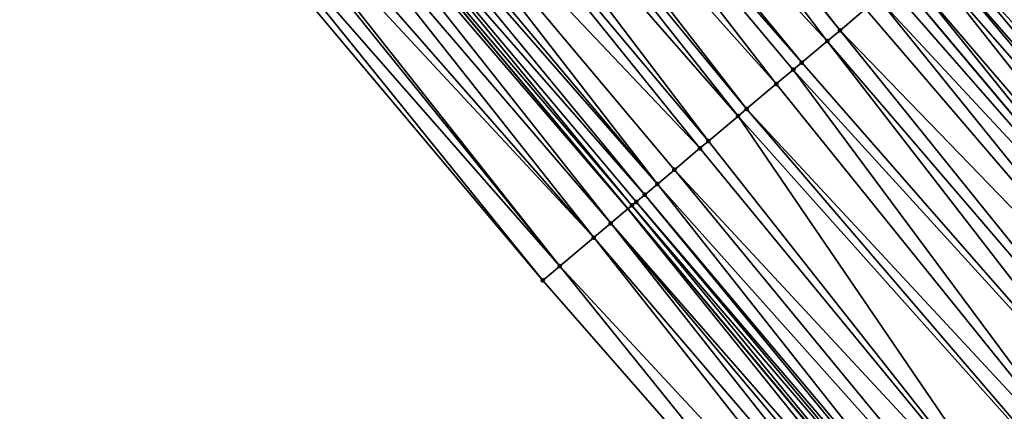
# Model space of a CAD drawing. Header units: feet. Extents: x 2004186 to 2014793, y 836912 to 864902.
# Tile 480 of 656: x 2007497 to 2007533, y 851825 to 851839. Entities that reach past the tile are written whole.
import ezdxf

# ---------------------------------------------------------------- set-up
doc = ezdxf.new("R2010")
doc.units = ezdxf.units.FT
doc.header["$LTSCALE"] = 100
doc.header["$MEASUREMENT"] = 0
for name, color, linetype, lineweight in [('EP_Travel Lane', 5, 'Continuous', 40), ('GPL_Skip Line', 2, 'Continuous', 40), ('Road Shots', 4, 'Continuous', 200), ('Road X-Section', 30, 'Continuous', 13)]:
    doc.layers.add(name, color=color, linetype=linetype, lineweight=lineweight)
doc.layers.add('I-77 SB_MM21-27-Surface-Border', color=7, linetype='Continuous')
doc.layers.add('I-77 SB_MM21-27-Surface-TIN', color=7, linetype='Continuous')

msp = doc.modelspace()

# ---------------------------------------------------------------- linework, layer by layer
at = {"layer": 'EP_Travel Lane'}
msp.add_polyline3d([(2007570.793330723, 851771.014521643, 434.817005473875), (2007557.86489253, 851786.2741778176, 434.8509902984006), (2007544.936497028, 851801.5337836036, 434.915286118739), (2007532.05063319, 851816.850676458, 434.9944426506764), (2007519.212721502, 851832.1865921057, 435.0379682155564), (2007506.374905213, 851847.5223937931, 435.1133429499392), (2007493.5371169, 851862.8581620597, 435.1980239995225), (2007480.699472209, 851878.1937587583, 435.3306054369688), (2007467.861817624, 851893.5293672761, 435.4598719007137), (2007455.024251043, 851908.8648706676, 435.6185170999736), (2007442.186681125, 851924.2003780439, 435.7760287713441), (2007429.332880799, 851939.5554357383, 435.9316822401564), (2007416.495602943, 851954.891014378, 436.0893727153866), (2007403.658229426, 851970.2267072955, 436.2248801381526), (2007390.821034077, 851985.562187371, 436.4016694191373), (2007377.983800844, 852000.8977127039, 436.5696962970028), (2007365.146606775, 852016.2331912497, 436.746768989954)], dxfattribs=at)
at = {"layer": 'GPL_Skip Line'}
msp.add_polyline3d([(2007593.417325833, 851763.9257781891, 434.9261233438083), (2007580.528480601, 851779.2188413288, 434.9466733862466), (2007567.639660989, 851794.5118740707, 434.9854355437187), (2007554.750797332, 851809.8049590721, 434.992887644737), (2007541.873390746, 851825.1076221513, 435.034522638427), (2007529.003965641, 851840.4170964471, 435.0699682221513), (2007516.134610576, 851855.7264874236, 435.1287140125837), (2007503.265309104, 851871.0358146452, 435.2052888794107), (2007490.396091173, 851886.3450424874, 435.3096552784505), (2007477.526880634, 851901.6542615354, 435.4164809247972), (2007464.657759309, 851916.9633744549, 435.5529856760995), (2007451.788603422, 851932.27252849, 435.677992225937), (2007438.931656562, 851947.5918225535, 435.8180751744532), (2007426.093954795, 851962.9272594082, 435.9514584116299), (2007413.256145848, 851978.2628242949, 436.0600149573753), (2007400.41848609, 851993.5982109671, 436.2031289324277), (2007387.580882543, 852008.9335304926, 436.3592634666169)], dxfattribs=at)
at = {"layer": 'I-77 SB_MM21-27-Surface-Border', "color": 3, "linetype": 'ByBlock', "lineweight": -2}
msp.add_polyline3d([(2007568.599676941, 851769.1657998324, 434.793076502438), (2007555.863779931, 851784.58773051, 434.8261248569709), (2007542.516219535, 851799.4940373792, 434.901223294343), (2007529.319505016, 851814.5548996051, 434.9846736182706), (2007516.143906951, 851829.6069673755, 435.0253286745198), (2007503.274639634, 851844.9162539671, 435.1132913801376), (2007490.405418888, 851860.2254851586, 435.216715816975), (2007477.383172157, 851875.4059411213, 435.3428858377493), (2007464.360932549, 851890.5863886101, 435.4714047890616), (2007451.338743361, 851905.7667761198, 435.6167385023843), (2007438.469698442, 851921.0757981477, 435.7786532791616), (2007426.050253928, 851936.8071358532, 435.9688119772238), (2007412.905939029, 851951.8856906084, 436.1259388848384), (2007400.681674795, 851967.7346392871, 436.2607944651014), (2007388.151000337, 851983.3264634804, 436.4663909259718), (2007374.70008124, 851998.148125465, 436.6493122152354), (2007362.015852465, 852013.6118045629, 436.8093653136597)], dxfattribs=at)
at = {"layer": 'I-77 SB_MM21-27-Surface-TIN', "color": 128, "linetype": 'ByBlock', "lineweight": -2}
for points in [[(2007514.450550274, 851854.3108812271, 435.1212094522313), (2007514.297451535, 851854.1821925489, 435.1197458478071), (2007526.860614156, 851838.6154182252, 435.0597438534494)], [(2007514.450550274, 851854.3108812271, 435.1212094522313), (2007526.860614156, 851838.6154182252, 435.0597438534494), (2007527.779199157, 851839.3875591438, 435.0660527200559)], [(2007514.297451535, 851854.1821925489, 435.1197458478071), (2007512.766489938, 851852.8952750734, 435.1136930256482), (2007526.40132128, 851838.2293482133, 435.0564643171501)], [(2007514.297451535, 851854.1821925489, 435.1197458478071), (2007526.40132128, 851838.2293482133, 435.0564643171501), (2007526.860614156, 851838.6154182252, 435.0597438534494)], [(2007512.766489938, 851852.8952750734, 435.1136930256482), (2007512.307211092, 851852.5091883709, 435.1150819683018), (2007525.482747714, 851837.4571936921, 435.0539594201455)], [(2007512.766489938, 851852.8952750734, 435.1136930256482), (2007525.482747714, 851837.4571936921, 435.0539594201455), (2007526.40132128, 851838.2293482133, 435.0564643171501)], [(2007512.307211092, 851852.5091883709, 435.1150819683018), (2007511.235558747, 851851.6083214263, 435.1177555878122), (2007524.564184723, 851836.6850265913, 435.0549724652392)], [(2007512.307211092, 851852.5091883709, 435.1150819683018), (2007525.176559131, 851837.199805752, 435.0539912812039), (2007525.482747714, 851837.4571936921, 435.0539594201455)], [(2007512.307211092, 851852.5091883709, 435.1150819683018), (2007524.564184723, 851836.6850265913, 435.0549724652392), (2007525.176559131, 851837.199805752, 435.0539912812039)], [(2007511.235558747, 851851.6083214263, 435.1177555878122), (2007510.776267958, 851851.2222489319, 435.1151712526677), (2007523.492503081, 851835.7841944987, 435.047897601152)], [(2007511.235558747, 851851.6083214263, 435.1177555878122), (2007523.492503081, 851835.7841944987, 435.047897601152), (2007524.564184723, 851836.6850265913, 435.0549724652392)], [(2007510.776267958, 851851.2222489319, 435.1151712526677), (2007510.010799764, 851850.5787751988, 435.1163382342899), (2007523.186316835, 851835.5268037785, 435.0487069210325)], [(2007510.776267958, 851851.2222489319, 435.1151712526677), (2007523.186316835, 851835.5268037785, 435.0487069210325), (2007523.492503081, 851835.7841944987, 435.047897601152)], [(2007510.010799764, 851850.5787751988, 435.1163382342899), (2007509.245331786, 851849.9353012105, 435.1175766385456), (2007522.114648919, 851834.6259553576, 435.0461982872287)], [(2007510.010799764, 851850.5787751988, 435.1163382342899), (2007522.114648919, 851834.6259553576, 435.0461982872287), (2007523.186316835, 851835.5268037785, 435.0487069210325)], [(2007509.245331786, 851849.9353012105, 435.1175766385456), (2007508.020588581, 851848.9057362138, 435.121408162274), (2007521.808467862, 851834.3685584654, 435.0487336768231)], [(2007509.245331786, 851849.9353012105, 435.1175766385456), (2007521.808467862, 851834.3685584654, 435.0487336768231), (2007522.114648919, 851834.6259553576, 435.0461982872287)], [(2007508.020588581, 851848.9057362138, 435.121408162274), (2007507.408204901, 851848.3909680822, 435.1193062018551), (2007520.277517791, 851833.0816272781, 435.0465122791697)], [(2007508.020588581, 851848.9057362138, 435.121408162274), (2007520.889908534, 851833.5963870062, 435.050965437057), (2007521.808467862, 851834.3685584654, 435.0487336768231)], [(2007508.020588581, 851848.9057362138, 435.121408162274), (2007520.277517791, 851833.0816272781, 435.0465122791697), (2007520.889908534, 851833.5963870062, 435.050965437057)], [(2007507.408204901, 851848.3909680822, 435.1193062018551), (2007507.101985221, 851848.1336171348, 435.1089936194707), (2007520.277517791, 851833.0816272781, 435.0465122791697)], [(2007507.101985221, 851848.1336171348, 435.1089936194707), (2007506.642698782, 851847.7475394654, 435.1078563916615), (2007519.8182039, 851832.6955822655, 435.0362416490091)], [(2007507.101985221, 851848.1336171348, 435.1089936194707), (2007519.8182039, 851832.6955822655, 435.0362416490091), (2007520.277517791, 851833.0816272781, 435.0465122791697)], [(2007506.642698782, 851847.7475394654, 435.1078563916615), (2007506.374905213, 851847.5223937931, 435.1133429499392), (2007519.358922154, 851832.3094990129, 435.0366648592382)], [(2007506.642698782, 851847.7475394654, 435.1078563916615), (2007519.512010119, 851832.4382005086, 435.0345443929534), (2007519.8182039, 851832.6955822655, 435.0362416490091)], [(2007506.642698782, 851847.7475394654, 435.1078563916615), (2007519.358922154, 851832.3094990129, 435.0366648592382), (2007519.512010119, 851832.4382005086, 435.0345443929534)], [(2007506.183444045, 851847.3614240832, 435.1172656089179), (2007505.571073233, 851846.846640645, 435.1194441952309), (2007518.593470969, 851831.6660050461, 435.0434887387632)], [(2007506.183444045, 851847.3614240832, 435.1172656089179), (2007519.212721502, 851832.1865921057, 435.0379682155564), (2007506.374905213, 851847.5223937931, 435.1133429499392)], [(2007506.183444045, 851847.3614240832, 435.1172656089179), (2007518.593470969, 851831.6660050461, 435.0434887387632), (2007519.212721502, 851832.1865921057, 435.0379682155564)], [(2007519.358922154, 851832.3094990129, 435.0366648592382), (2007506.374905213, 851847.5223937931, 435.1133429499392), (2007519.212721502, 851832.1865921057, 435.0379682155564)], [(2007505.571073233, 851846.846640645, 435.1194441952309), (2007504.805596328, 851846.2031772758, 435.1177129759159), (2007517.981092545, 851831.151230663, 435.0431338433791)], [(2007505.571073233, 851846.846640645, 435.1194441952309), (2007517.981092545, 851831.151230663, 435.0431338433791), (2007518.593470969, 851831.6660050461, 435.0434887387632)], [(2007504.805596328, 851846.2031772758, 435.1177129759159), (2007504.346310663, 851845.8170986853, 435.1168333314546), (2007517.981092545, 851831.151230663, 435.0431338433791)], [(2007504.346310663, 851845.8170986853, 435.1168333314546), (2007504.193220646, 851845.6883996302, 435.1182716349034), (2007516.756301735, 851830.1217222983, 435.0311257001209)], [(2007504.346310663, 851845.8170986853, 435.1168333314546), (2007516.756301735, 851830.1217222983, 435.0311257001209), (2007517.981092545, 851831.151230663, 435.0431338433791)], [(2007504.193220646, 851845.6883996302, 435.1182716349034), (2007503.580836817, 851845.1736316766, 435.116119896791), (2007516.756301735, 851830.1217222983, 435.0311257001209)], [(2007503.580836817, 851845.1736316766, 435.116119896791), (2007503.274639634, 851844.9162539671, 435.1132913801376), (2007516.143906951, 851829.6069673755, 435.0253286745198)], [(2007503.580836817, 851845.1736316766, 435.116119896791), (2007516.143906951, 851829.6069673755, 435.0253286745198), (2007516.756301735, 851830.1217222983, 435.0311257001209)], [(2007533.290643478, 851844.0204827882, 435.082055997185), (2007532.678265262, 851843.505708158, 435.0817702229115), (2007546.006937, 851828.5823588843, 435.0342140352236)], [(2007532.678265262, 851843.505708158, 435.0817702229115), (2007532.065886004, 851842.9909347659, 435.0811381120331), (2007544.629066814, 851827.4241388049, 435.0271862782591)], [(2007532.678265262, 851843.505708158, 435.0817702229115), (2007544.629066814, 851827.4241388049, 435.0271862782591), (2007546.006937, 851828.5823588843, 435.0342140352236)], [(2007532.065886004, 851842.9909347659, 435.0811381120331), (2007531.300381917, 851842.3475037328, 435.0703625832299), (2007544.629066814, 851827.4241388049, 435.0271862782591)], [(2007531.300381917, 851842.3475037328, 435.0703625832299), (2007530.534898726, 851841.7040478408, 435.0665388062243), (2007544.016682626, 851826.9093712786, 435.0249148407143)], [(2007531.300381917, 851842.3475037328, 435.0703625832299), (2007544.016682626, 851826.9093712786, 435.0249148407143), (2007544.629066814, 851827.4241388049, 435.0271862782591)], [(2007530.534898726, 851841.7040478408, 435.0665388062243), (2007530.228719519, 851841.4466487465, 435.0696899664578), (2007543.404319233, 851826.3945790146, 435.0295612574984)], [(2007530.534898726, 851841.7040478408, 435.0665388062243), (2007543.404319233, 851826.3945790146, 435.0295612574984), (2007544.016682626, 851826.9093712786, 435.0249148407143)], [(2007529.9225326, 851841.1892588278, 435.0702751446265), (2007529.310147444, 851840.6744924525, 435.0676808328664), (2007542.33267489, 851825.4937025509, 435.0348965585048)], [(2007530.228719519, 851841.4466487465, 435.0696899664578), (2007529.9225326, 851841.1892588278, 435.0702751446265), (2007543.098130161, 851826.1371916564, 435.0294309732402)], [(2007529.9225326, 851841.1892588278, 435.0702751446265), (2007542.33267489, 851825.4937025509, 435.0348965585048), (2007543.098130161, 851826.1371916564, 435.0294309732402)], [(2007530.228719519, 851841.4466487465, 435.0696899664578), (2007543.098130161, 851826.1371916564, 435.0294309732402), (2007543.404319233, 851826.3945790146, 435.0295612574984)], [(2007529.310147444, 851840.6744924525, 435.0676808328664), (2007529.003965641, 851840.4170964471, 435.0699682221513), (2007541.873390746, 851825.1076221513, 435.034522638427)], [(2007529.310147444, 851840.6744924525, 435.0676808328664), (2007541.873390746, 851825.1076221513, 435.034522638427), (2007542.33267489, 851825.4937025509, 435.0348965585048)], [(2007528.697772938, 851840.1597134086, 435.0686293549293), (2007528.238494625, 851839.7736260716, 435.0701947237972), (2007541.873390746, 851825.1076221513, 435.034522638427)], [(2007528.697772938, 851840.1597134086, 435.0686293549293), (2007541.873390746, 851825.1076221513, 435.034522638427), (2007529.003965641, 851840.4170964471, 435.0699682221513)], [(2007528.238494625, 851839.7736260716, 435.0701947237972), (2007527.779199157, 851839.3875591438, 435.0660527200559), (2007540.801727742, 851824.2067678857, 435.0336501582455)], [(2007528.238494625, 851839.7736260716, 435.0701947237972), (2007540.801727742, 851824.2067678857, 435.0336501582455), (2007541.873390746, 851825.1076221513, 435.034522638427)], [(2007527.779199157, 851839.3875591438, 435.0660527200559), (2007526.860614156, 851838.6154182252, 435.0597438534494), (2007540.801727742, 851824.2067678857, 435.0336501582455)], [(2007526.860614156, 851838.6154182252, 435.0597438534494), (2007526.40132128, 851838.2293482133, 435.0564643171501), (2007539.423824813, 851823.0485867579, 435.0157296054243)], [(2007526.860614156, 851838.6154182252, 435.0597438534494), (2007539.423824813, 851823.0485867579, 435.0157296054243), (2007540.801727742, 851824.2067678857, 435.0336501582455)], [(2007526.40132128, 851838.2293482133, 435.0564643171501), (2007525.482747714, 851837.4571936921, 435.0539594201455), (2007538.65832849, 851822.4051464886, 435.0075381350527)], [(2007526.40132128, 851838.2293482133, 435.0564643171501), (2007538.65832849, 851822.4051464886, 435.0075381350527), (2007539.423824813, 851823.0485867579, 435.0157296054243)], [(2007525.482747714, 851837.4571936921, 435.0539594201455), (2007525.176559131, 851837.199805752, 435.0539912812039), (2007538.65832849, 851822.4051464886, 435.0075381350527)], [(2007525.176559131, 851837.199805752, 435.0539912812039), (2007524.564184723, 851836.6850265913, 435.0549724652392), (2007537.127367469, 851821.1182283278, 435.0016763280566)], [(2007525.176559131, 851837.199805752, 435.0539912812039), (2007537.127367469, 851821.1182283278, 435.0016763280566), (2007538.65832849, 851822.4051464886, 435.0075381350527)], [(2007524.564184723, 851836.6850265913, 435.0549724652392), (2007523.492503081, 851835.7841944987, 435.047897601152), (2007537.127367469, 851821.1182283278, 435.0016763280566)], [(2007523.186316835, 851835.5268037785, 435.0487069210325), (2007522.114648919, 851834.6259553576, 435.0461982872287), (2007534.524721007, 851818.9304825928, 434.9874777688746)], [(2007523.492503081, 851835.7841944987, 435.047897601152), (2007523.186316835, 851835.5268037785, 435.0487069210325), (2007536.514973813, 851820.603472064, 434.9962553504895)], [(2007523.186316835, 851835.5268037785, 435.0487069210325), (2007534.524721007, 851818.9304825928, 434.9874777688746), (2007536.514973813, 851820.603472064, 434.9962553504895)], [(2007523.492503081, 851835.7841944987, 435.047897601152), (2007536.514973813, 851820.603472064, 434.9962553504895), (2007537.127367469, 851821.1182283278, 435.0016763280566)], [(2007522.114648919, 851834.6259553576, 435.0461982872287), (2007521.808467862, 851834.3685584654, 435.0487336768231), (2007534.524721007, 851818.9304825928, 434.9874777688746)], [(2007521.808467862, 851834.3685584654, 435.0487336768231), (2007520.889908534, 851833.5963870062, 435.050965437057), (2007534.524721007, 851818.9304825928, 434.9874777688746)], [(2007520.889908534, 851833.5963870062, 435.050965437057), (2007520.277517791, 851833.0816272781, 435.0465122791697), (2007533.606155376, 851818.1583186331, 434.9876137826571)], [(2007520.889908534, 851833.5963870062, 435.050965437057), (2007533.606155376, 851818.1583186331, 434.9876137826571), (2007534.524721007, 851818.9304825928, 434.9874777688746)], [(2007520.277517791, 851833.0816272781, 435.0465122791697), (2007519.8182039, 851832.6955822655, 435.0362416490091), (2007532.687564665, 851817.3861845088, 434.9794064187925)], [(2007520.277517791, 851833.0816272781, 435.0465122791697), (2007532.687564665, 851817.3861845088, 434.9794064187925), (2007533.606155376, 851818.1583186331, 434.9876137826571)], [(2007519.8182039, 851832.6955822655, 435.0362416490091), (2007519.512010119, 851832.4382005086, 435.0345443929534), (2007532.534473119, 851817.2574872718, 434.9803361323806)], [(2007519.8182039, 851832.6955822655, 435.0362416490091), (2007532.534473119, 851817.2574872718, 434.9803361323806), (2007532.687564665, 851817.3861845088, 434.9794064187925)], [(2007519.358922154, 851832.3094990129, 435.0366648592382), (2007519.212721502, 851832.1865921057, 435.0379682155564), (2007532.075230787, 851816.871357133, 434.9938718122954)], [(2007519.512010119, 851832.4382005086, 435.0345443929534), (2007519.358922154, 851832.3094990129, 435.0366648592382), (2007532.381387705, 851817.1287827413, 434.9833055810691)], [(2007519.358922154, 851832.3094990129, 435.0366648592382), (2007532.075230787, 851816.871357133, 434.9938718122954), (2007532.381387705, 851817.1287827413, 434.9833055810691)], [(2007519.512010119, 851832.4382005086, 435.0345443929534), (2007532.381387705, 851817.1287827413, 434.9833055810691), (2007532.534473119, 851817.2574872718, 434.9803361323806)], [(2007518.593470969, 851831.6660050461, 435.0434887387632), (2007531.769063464, 851816.6139439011, 435.0009770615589), (2007519.212721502, 851832.1865921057, 435.0379682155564)], [(2007531.769063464, 851816.6139439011, 435.0009770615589), (2007532.05063319, 851816.850676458, 434.9944426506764), (2007519.212721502, 851832.1865921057, 435.0379682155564)], [(2007532.075230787, 851816.871357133, 434.9938718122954), (2007519.212721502, 851832.1865921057, 435.0379682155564), (2007532.05063319, 851816.850676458, 434.9944426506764)], [(2007518.593470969, 851831.6660050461, 435.0434887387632), (2007517.981092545, 851831.151230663, 435.0431338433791), (2007531.003579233, 851815.9704892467, 434.9968084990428)], [(2007518.593470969, 851831.6660050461, 435.0434887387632), (2007531.462876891, 851816.3565535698, 435.0016781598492), (2007531.769063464, 851816.6139439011, 435.0009770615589)], [(2007518.593470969, 851831.6660050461, 435.0434887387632), (2007531.003579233, 851815.9704892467, 434.9968084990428), (2007531.462876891, 851816.3565535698, 435.0016781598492)], [(2007517.981092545, 851831.151230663, 435.0431338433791), (2007516.756301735, 851830.1217222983, 435.0311257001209), (2007530.391195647, 851815.4557210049, 434.9947370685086)], [(2007517.981092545, 851831.151230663, 435.0431338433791), (2007530.391195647, 851815.4557210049, 434.9947370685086), (2007531.003579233, 851815.9704892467, 434.9968084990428)], [(2007516.756301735, 851830.1217222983, 435.0311257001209), (2007516.143906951, 851829.6069673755, 435.0253286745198), (2007529.319505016, 851814.5548996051, 434.9846736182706)], [(2007516.756301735, 851830.1217222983, 435.0311257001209), (2007529.319505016, 851814.5548996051, 434.9846736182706), (2007530.391195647, 851815.4557210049, 434.9947370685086)]]:
    msp.add_3dface(points, dxfattribs=at)
at = {"layer": 'Road Shots', "lineweight": 100}
for p in [(2007526.860614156, 851838.6154182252, 435.0597438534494), (2007526.40132128, 851838.2293482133, 435.0564643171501), (2007525.482747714, 851837.4571936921, 435.0539594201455), (2007525.176559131, 851837.199805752, 435.0539912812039), (2007524.564184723, 851836.6850265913, 435.0549724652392), (2007523.186316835, 851835.5268037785, 435.0487069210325), (2007523.492503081, 851835.7841944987, 435.047897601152), (2007522.114648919, 851834.6259553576, 435.0461982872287), (2007521.808467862, 851834.3685584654, 435.0487336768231), (2007520.889908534, 851833.5963870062, 435.050965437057), (2007520.277517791, 851833.0816272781, 435.0465122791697), (2007519.8182039, 851832.6955822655, 435.0362416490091), (2007519.358922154, 851832.3094990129, 435.0366648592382), (2007519.512010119, 851832.4382005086, 435.0345443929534), (2007518.593470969, 851831.6660050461, 435.0434887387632), (2007517.981092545, 851831.151230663, 435.0431338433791), (2007516.756301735, 851830.1217222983, 435.0311257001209), (2007516.143906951, 851829.6069673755, 435.0253286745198)]:
    msp.add_point(p, dxfattribs=at)
at = {"layer": 'Road X-Section', "extrusion": (-0.6434625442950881, 0.7654633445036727, 0.004671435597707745), "elevation": -639715.0735825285, "flags": 128}
msp.add_lwpolyline([(-2084823.21581917, 3423.450449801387), (-2084824.015819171, 3423.456246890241), (-2084825.615819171, 3423.468255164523), (-2084826.415819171, 3423.46861006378), (-2084827.415819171, 3423.461786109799), (-2084827.615819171, 3423.459665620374), (-2084828.01581917, 3423.46136289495), (-2084828.615819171, 3423.471633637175), (-2084829.41581917, 3423.476086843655), (-2084830.615819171, 3423.47385505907), (-2084831.015819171, 3423.47131964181), (-2084832.415819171, 3423.473828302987), (-2084832.815819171, 3423.473018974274), (-2084834.215819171, 3423.480093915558), (-2084835.015819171, 3423.479112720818), (-2084835.415819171, 3423.479080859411), (-2084836.615819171, 3423.481585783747), (-2084837.21581917, 3423.484865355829), (-2084838.415819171, 3423.491174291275), (-2084839.015819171, 3423.495316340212), (-2084839.615819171, 3423.493750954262), (-2084840.015819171, 3423.495089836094), (-2084840.41581917, 3423.49280242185), (-2084841.215819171, 3423.495396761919), (-2084841.615819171, 3423.494811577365), (-2084842.015819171, 3423.491660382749), (-2084843.015819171, 3423.495484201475), (-2084844.015819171, 3423.506259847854), (-2084844.815819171, 3423.506891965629), (-2084845.615819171, 3423.507177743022), (-2084846.21581917, 3423.511112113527), (-2084847.015819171, 3423.507427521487), (-2084848.215819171, 3423.507977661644), (-2084848.815819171, 3423.508718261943), (-2084849.215819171, 3423.512705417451), (-2084849.615819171, 3423.511208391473), (-2084850.015819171, 3423.508213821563), (-2084850.415819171, 3423.510460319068), (-2084850.615819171, 3423.508333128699), (-2084850.815819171, 3423.503220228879), (-2084851.215819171, 3423.498663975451), (-2084851.615819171, 3423.490835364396), (-2084851.815819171, 3423.495295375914), (-2084852.015819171, 3423.50561833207), (-2084852.215819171, 3423.513596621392), (-2084852.415819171, 3423.511495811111), (-2084852.615819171, 3423.500839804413), (-2084853.61581917, 3423.42963121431), (-2084854.615819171, 3423.36427273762), (-2084855.015819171, 3423.33894634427), (-2084855.415819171, 3423.309759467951)], dxfattribs=at)
at = {"layer": 'Road X-Section', "extrusion": (-0.6434625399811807, 0.7654633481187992, 0.004671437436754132), "elevation": -639735.0618419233, "flags": 128}
msp.add_lwpolyline([(-2084823.619419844, 3423.504345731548), (-2084825.019419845, 3423.514409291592), (-2084825.819419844, 3423.516480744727), (-2084826.419419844, 3423.521350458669), (-2084826.819419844, 3423.520649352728), (-2084827.219419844, 3423.51354402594), (-2084827.619419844, 3423.502977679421), (-2084827.819419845, 3423.500008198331), (-2084828.019419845, 3423.499078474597), (-2084829.219419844, 3423.507285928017), (-2084830.419419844, 3423.50714991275), (-2084833.019419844, 3423.51592759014), (-2084833.819419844, 3423.521348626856), (-2084835.819419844, 3423.527210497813), (-2084836.819419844, 3423.535402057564), (-2084838.619419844, 3423.553322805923), (-2084840.619419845, 3423.554569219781), (-2084841.619419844, 3423.549103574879), (-2084842.019419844, 3423.54923386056), (-2084842.819419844, 3423.544587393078), (-2084843.619419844, 3423.546858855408), (-2084845.419419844, 3423.553886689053), (-2084846.419419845, 3423.557029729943), (-2084847.219419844, 3423.55491978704), (-2084847.619419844, 3423.554752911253), (-2084848.219419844, 3423.545969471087), (-2084848.619419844, 3423.54521782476), (-2084849.419419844, 3423.547863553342), (-2084850.419419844, 3423.545882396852), (-2084851.219419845, 3423.535051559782), (-2084851.419419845, 3423.529764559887), (-2084851.619419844, 3423.527953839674), (-2084851.819419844, 3423.530982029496), (-2084852.219419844, 3423.540339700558), (-2084852.419419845, 3423.540179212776), (-2084852.619419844, 3423.535190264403), (-2084853.019419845, 3423.515151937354), (-2084855.219419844, 3423.38692060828), (-2084855.419419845, 3423.373138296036), (-2084855.619419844, 3423.363688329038)], dxfattribs=at)

doc.saveas('drawing.dxf')
